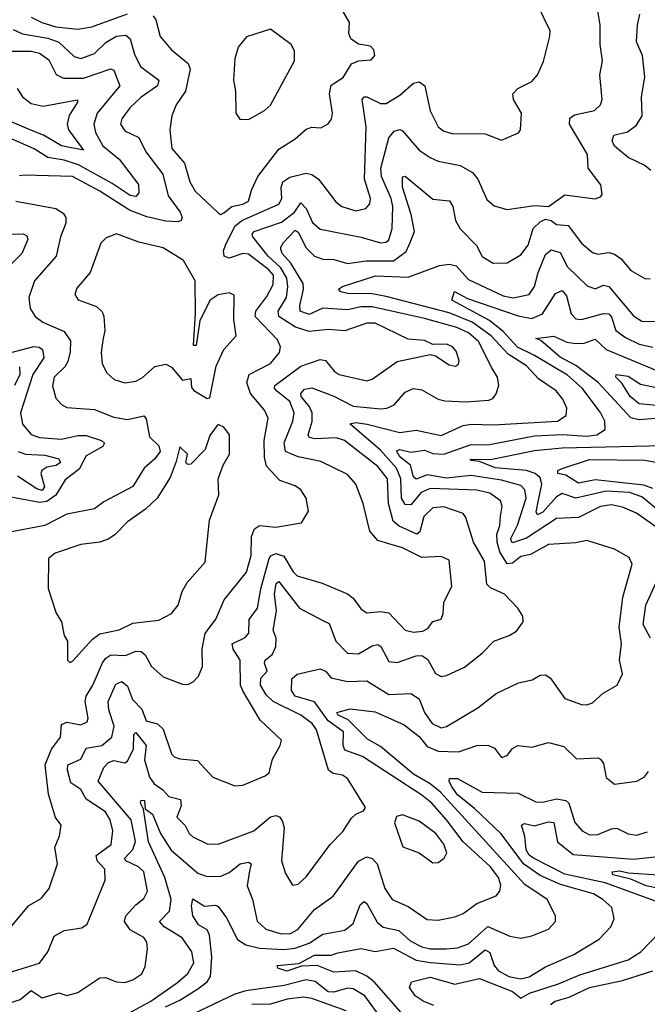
# Model space of a CAD drawing. Extents: x 1552294 to 1694791, y 811929 to 917222.
# Tile 536 of 643: x 1645223 to 1647505, y 899724 to 903305. Entities that reach past the tile are written whole.
import ezdxf

# ---------------------------------------------------------------- set-up
doc = ezdxf.new("R2010")
doc.units = 0

msp = doc.modelspace()

# ---------------------------------------------------------------- linework, layer by layer
at = {"layer": '0CON10XD'}
for points in [[(1645955, 902596), (1645965, 902602.9), (1645994.7, 902625.3), (1646035, 902633.7), (1646054.7, 902645), (1646065.4, 902685), (1646089.1, 902735), (1646165.9, 902834.1), (1646225, 902872.3), (1646265, 902907.5), (1646285, 902914.5), (1646317.9, 902912.1), (1646345, 902926), (1646357.1, 902942.9), (1646360.9, 902965), (1646349.5, 903035), (1646355, 903067.3), (1646399.1, 903095), (1646428.9, 903145), (1646455, 903155.4), (1646500.5, 903159.5), (1646514, 903175), (1646511.2, 903195), (1646498.8, 903208.8), (1646455, 903215.7), (1646426.9, 903235), (1646420, 903255), (1646422, 903295), (1646359.2, 903405)], [(1645185, 899839.1), (1645295, 899873.8), (1645325.5, 899915), (1645348.9, 899971.1), (1645385, 899991.5), (1645448.6, 900001.4), (1645468.5, 900015), (1645534.6, 900175), (1645533.2, 900215), (1645505, 900245.5), (1645501.7, 900265), (1645555.3, 900305), (1645562.1, 900355), (1645552.1, 900395), (1645535, 900423.2), (1645465, 900469.3), (1645445.3, 900505.3), (1645409.3, 900529.3), (1645397.1, 900575), (1645398.5, 900595), (1645445.3, 900615), (1645465, 900655.3), (1645521.5, 900665), (1645558.4, 900695), (1645566.7, 900735), (1645547.1, 900795), (1645544.8, 900825), (1645572.3, 900887.7), (1645595, 900898), (1645615, 900880.5), (1645632.9, 900832.9), (1645667.3, 900797.3), (1645683.2, 900755), (1645724.4, 900744.4), (1645744.7, 900725), (1645775.6, 900635), (1645785, 900623.6), (1645805, 900616.4), (1645870, 900610), (1645925, 900550), (1646005, 900518.9), (1646035, 900521.1), (1646116.2, 900555), (1646130, 900565), (1646142.2, 900615), (1646170.5, 900665), (1646174.4, 900685), (1646097.7, 900757.7), (1646033.9, 900863.9), (1646026, 900885), (1646025.2, 900975), (1645998.9, 901015), (1645995.3, 901035), (1646042.4, 901057.6), (1646055.8, 901074.2), (1646057.2, 901122.8), (1646088.1, 901165), (1646099.9, 901235), (1646130.5, 901345), (1646136.6, 901355), (1646155, 901363.3), (1646183.3, 901353.4), (1646217.1, 901297.1), (1646232.4, 901282.4), (1646323.3, 901255), (1646415, 901217.3), (1646435, 901201.1), (1646465, 901161.1), (1646485, 901147.3), (1646535, 901152.3), (1646565, 901147.9), (1646625, 901084.7), (1646655, 901077.5), (1646688.9, 901081.1), (1646708.3, 901091.7), (1646725, 901115.7), (1646755, 901124.2), (1646762.9, 901145), (1646765.5, 901185), (1646794.1, 901245), (1646785, 901339.4), (1646755, 901352.5), (1646685, 901348.9), (1646615, 901384.3), (1646565, 901398.4), (1646525, 901411.1), (1646496.2, 901445), (1646471.3, 901545), (1646445.5, 901615), (1646415, 901650.4), (1646318.5, 901698.5), (1646235, 901714.5), (1646189, 901735), (1646184.3, 901765.7), (1646216.3, 901845), (1646221.5, 901875), (1646205, 901916.1), (1646156.5, 901955), (1646149.2, 901965), (1646151.2, 901975), (1646245, 902044.8), (1646315, 902068.5), (1646335, 902065.6), (1646366.2, 902026.2), (1646384.1, 902014.1), (1646485, 901991.8), (1646505, 901997.3), (1646595, 902061.9), (1646715, 902087.5), (1646735, 902081.9), (1646785, 902050), (1646807.5, 902045), (1646817.9, 902052.1), (1646820.5, 902065), (1646809.4, 902099.4), (1646796.5, 902115), (1646776.2, 902125), (1646725, 902124.2), (1646695, 902138.7), (1646635, 902143.5), (1646515, 902201.3), (1646485, 902200.7), (1646405, 902173.6), (1646345, 902178.2), (1646275, 902170.7), (1646226.3, 902186.3), (1646165.2, 902225), (1646162.6, 902245), (1646193, 902295), (1646198.2, 902335), (1646194.5, 902365), (1646173, 902403), (1646126.6, 902445), (1646070.8, 902515), (1646068, 902525), (1646075.4, 902535), (1646175, 902568.3), (1646222.1, 902605), (1646245, 902638.5), (1646265, 902618.5), (1646287.6, 902567.6), (1646315, 902543.6), (1646465, 902514.2), (1646535, 902493.6), (1646555, 902496), (1646565.5, 902504.5), (1646577.7, 902545), (1646579.6, 902625), (1646573.7, 902655), (1646539, 902735), (1646535.7, 902765), (1646564.7, 902875), (1646585, 902899.6), (1646605, 902905.4), (1646615, 902901.2), (1646675, 902830.8), (1646715, 902803.9), (1646745, 902790.4), (1646825, 902775.3), (1646868.8, 902748.8), (1646889.2, 902725), (1646921, 902651), (1646947.9, 902627.9), (1646995, 902614.7), (1647095, 902628.7), (1647145, 902625.2), (1647205, 902667.5), (1647315, 902653.3), (1647335, 902661.2), (1647340.5, 902669.5), (1647335.7, 902705), (1647290, 902765), (1647287.1, 902815), (1647222.4, 902925), (1647223.3, 902946.8), (1647240.4, 902959.6), (1647312.5, 902975), (1647334.6, 902995.4), (1647340.5, 903015), (1647332.3, 903105), (1647341.5, 903155), (1647332.9, 903215), (1647333.8, 903286.2), (1647323.3, 903345)], [(1645195, 900008.9), (1645256.4, 900083.6), (1645301.1, 900108.9), (1645330, 900145), (1645360.6, 900235), (1645351.2, 900295), (1645368.5, 900335), (1645374.4, 900375), (1645353.4, 900403.4), (1645327.5, 900487.5), (1645316.3, 900595), (1645338.7, 900651.4), (1645371.7, 900695), (1645375, 900741.5), (1645395, 900749.5), (1645445, 900740), (1645468.7, 900751.3), (1645471.8, 900765), (1645461.4, 900825), (1645465.2, 900844.8), (1645489.5, 900885), (1645524.3, 900965.7), (1645536.9, 900983.1), (1645555, 900994.3), (1645607.5, 900992.5), (1645645, 901008.1), (1645665, 901007.3), (1645679.7, 900995), (1645702.2, 900952.2), (1645745, 900914.5), (1645815, 900887.8), (1645835, 900887.1), (1645853.6, 900896.4), (1645873.1, 900916.9), (1645887.6, 900952.4), (1645886.5, 901016.5), (1645898, 901072), (1645936, 901125), (1645966, 901195), (1646047.9, 901295), (1646064.3, 901355.7), (1646065.7, 901425), (1646077, 901453), (1646095, 901464.7), (1646155, 901458.9), (1646247.5, 901475), (1646273, 901517), (1646264.6, 901564.6), (1646245.3, 901595.3), (1646225, 901609.6), (1646169, 901629), (1646120.8, 901680.8), (1646113.3, 901713.3), (1646111.5, 901775), (1646126.2, 901856.2), (1646112.9, 901885), (1646062.1, 901945), (1646048.4, 901985), (1646057.8, 902015), (1646135.5, 902054.5), (1646168, 902095), (1646170.9, 902115), (1646160.9, 902140.9), (1646079.2, 902225), (1646082.1, 902245), (1646122, 902298), (1646145, 902341.3), (1646145.6, 902375.6), (1646129.1, 902395), (1646055, 902451.9), (1646035, 902454.3), (1645985, 902437.2), (1645966.2, 902445), (1645964.1, 902464.1), (1645970.9, 902485), (1646005.6, 902554.4), (1646031.2, 902575), (1646165.9, 902634.1), (1646176.7, 902655), (1646174, 902695), (1646180.3, 902715), (1646205, 902731.9), (1646265, 902746.7), (1646285, 902741.6), (1646310, 902725), (1646372.1, 902642.1), (1646394.6, 902625), (1646445, 902610.2), (1646481.9, 902618.1), (1646496, 902635), (1646498.1, 902655), (1646476.5, 902725), (1646482.4, 902915), (1646467.7, 903015), (1646475, 903024.5), (1646485, 903024), (1646535, 903000.6), (1646555, 903000.6), (1646605, 903030.9), (1646655.2, 903074.8), (1646675, 903079.5), (1646695.5, 903064.5), (1646715, 902974), (1646745, 902915.6), (1646765, 902899.2), (1646795, 902891.1), (1646915, 902889.6), (1646975, 902866.7), (1647036.1, 902893.9), (1647043.8, 902905), (1647047.8, 902965), (1647018.9, 903015), (1647015.7, 903035), (1647034.6, 903055.4), (1647085, 903080.8), (1647105.7, 903105), (1647126.8, 903153.2), (1647150.9, 903245), (1647151.9, 903265), (1647106.5, 903356.5)], [(1645264.9, 903314.9), (1645304.3, 903294.3), (1645355, 903279.7), (1645435, 903270.9), (1645485, 903279), (1645615, 903326.7)], [(1645708.7, 903318.7), (1645717.9, 903305), (1645734.4, 903244.4), (1645774.6, 903195), (1645835.2, 903145.2), (1645842.7, 903125), (1645826.4, 903045), (1645792.5, 902995), (1645776.8, 902955), (1645769.1, 902905), (1645776.2, 902836.2), (1645822.8, 902782.8), (1645841.3, 902715), (1645861.6, 902681.6), (1645945, 902602), (1645955, 902596)], [(1647517.1, 902757.1), (1647495.8, 902775), (1647435, 902803.8), (1647385.9, 902845), (1647376.8, 902865), (1647383.3, 902885), (1647432.7, 902897.3), (1647465, 902921.1), (1647486.6, 902955), (1647483.2, 903025), (1647496.3, 903096.3), (1647487.3, 903175), (1647466, 903225), (1647469.7, 903285), (1647477.7, 903325)], [(1645199.8, 903269.8), (1645233.2, 903253.2), (1645325, 903237.4), (1645365, 903223.7), (1645421, 903171), (1645445, 903163.9), (1645495, 903182.5), (1645537.2, 903222.8), (1645574.9, 903245.1), (1645609.4, 903249.4), (1645624.7, 903235), (1645640.1, 903180.1), (1645662.7, 903135), (1645729.6, 903085), (1645724, 903065), (1645665, 903023.6), (1645623.4, 902985), (1645594, 902945), (1645589.6, 902925), (1645605, 902901.1), (1645656, 902876), (1645681.7, 902825), (1645743.3, 902743.3), (1645762.9, 902665), (1645806.7, 902605), (1645813.4, 902585), (1645810, 902575), (1645799.8, 902570.2), (1645755, 902572), (1645685, 902588.1), (1645622.8, 902612.8), (1645515, 902681.1), (1645415, 902734.5), (1645240.6, 902739.4), (1645222.9, 902737.1)], [(1646055, 902942.5), (1646112.9, 902975), (1646135, 902994.2), (1646222.2, 903155), (1646221.7, 903191.7), (1646210, 903215), (1646135, 903271.2), (1646047.6, 903242.4), (1646016.9, 903205), (1646005, 903163.3), (1646000.4, 903085), (1646007.8, 903045), (1646009.2, 902965), (1646023.3, 902943.3), (1646055, 902942.5)], [(1645180.2, 903190.2), (1645265, 903190.3), (1645295, 903183.3), (1645329.1, 903159.1), (1645356.1, 903106.1), (1645382.7, 903092.7), (1645455, 903092.3), (1645555, 903126.2), (1645565, 903121.1), (1645587.6, 903065), (1645504.8, 902965), (1645492.6, 902925), (1645498.4, 902895), (1645525.7, 902845.7), (1645585, 902797.2), (1645655, 902705.6), (1645656.9, 902675), (1645645, 902661.6), (1645625, 902665.3), (1645559.6, 902709.6), (1645437.4, 902777.4), (1645385, 902794.2), (1645325, 902804.4), (1645276.2, 902835), (1645155, 902889)], [(1645213.5, 903055), (1645233.3, 903025), (1645265, 903000.4), (1645309, 902991), (1645433, 903013), (1645434, 903005), (1645402.8, 902957.2), (1645395.3, 902925), (1645401.1, 902905), (1645455, 902830.8), (1645375, 902846.3), (1645310, 902885), (1645263.8, 902903.8)], [(1645263.8, 902903.8), (1645125, 902962.2)], [(1645155, 899718), (1645225, 899741.1), (1645265, 899773.5), (1645305, 899746.7), (1645365, 899764.8), (1645395, 899755.5), (1645435, 899766.9), (1645515, 899819.7), (1645535, 899820.6), (1645575, 899805.4), (1645605, 899802.9), (1645635, 899812.5), (1645666.9, 899835), (1645679.4, 899860.6), (1645687.8, 899925), (1645685, 899950), (1645675, 899966.2), (1645625, 899994.6), (1645604.1, 900025), (1645608.9, 900045), (1645645, 900085.5), (1645675, 900108.1), (1645687.3, 900135), (1645674.7, 900205), (1645655, 900223.5), (1645609.1, 900245), (1645604.5, 900254.5), (1645635, 900286.5), (1645644.5, 900315.5), (1645628.3, 900395), (1645508.2, 900535), (1645529.2, 900585), (1645546.6, 900603.4), (1645565, 900610.4), (1645605, 900601.4), (1645615, 900608), (1645636.6, 900653.4), (1645638.5, 900705), (1645645, 900712.2), (1645682.9, 900665), (1645676.9, 900613.1), (1645695, 900549.4), (1645711.6, 900525), (1645743.2, 900503.2), (1645765, 900479.3), (1645808.4, 900468.4), (1645810.6, 900445), (1645794, 900404), (1645824.3, 900374.3), (1645839.1, 900345), (1645852.8, 900332.8), (1645905, 900306.9), (1645945, 900306), (1646074.3, 900355), (1646135, 900405.9), (1646155, 900410), (1646167.9, 900405), (1646179.1, 900389.1), (1646184.7, 900365), (1646174.7, 900245), (1646189.5, 900199.5), (1646215, 900156.7), (1646235, 900160.8), (1646265, 900186.9), (1646351.5, 900305), (1646397.7, 900352.3), (1646429.2, 900400.8), (1646445, 900415.6), (1646472.5, 900427.5), (1646480.7, 900439.3), (1646415, 900545.5), (1646396.8, 900556.8), (1646362.6, 900562.6), (1646345.7, 900575.7), (1646301.9, 900721.9), (1646286.8, 900745), (1646245, 900775.3), (1646145, 900825.1), (1646119.7, 900849.7), (1646099, 900885), (1646099.7, 900910.3), (1646123.2, 900935), (1646113.3, 900965), (1646115.8, 900975), (1646142.8, 900997.2), (1646154.8, 901025), (1646155.2, 901055), (1646144.4, 901085), (1646156.3, 901155), (1646149.3, 901215), (1646155.2, 901254.8), (1646165, 901262.1), (1646240, 901165), (1646325, 901119.2), (1646348.3, 901108.3), (1646372.7, 901045), (1646415, 901000.8), (1646455, 900998.9), (1646505, 901027.4), (1646525, 901032.3), (1646536.2, 901025), (1646565, 900970), (1646595, 900967.5), (1646665, 900991), (1646685, 900991.8), (1646707.4, 900977.4), (1646735, 900927.5), (1646755, 900916.5), (1646775, 900920), (1646840, 900950), (1646905, 901001.1), (1646947.1, 901045), (1647002.9, 901065), (1647028.8, 901081.2), (1647052.9, 901115), (1647051.9, 901135), (1647033.5, 901165), (1646985.6, 901215), (1646935, 901238.9), (1646921.4, 901251.4), (1646912.4, 901335), (1646872.8, 901405), (1646844.7, 901494.7), (1646835, 901509.4), (1646765, 901533.5), (1646725, 901529.8), (1646691.9, 901498.1), (1646677.3, 901442.7), (1646666.5, 901433.5), (1646602.8, 901462.8), (1646581.3, 901481.3), (1646563.6, 901545), (1646560, 901635), (1646525, 901679.4), (1646403.5, 901775), (1646373.8, 901783.8), (1646295, 901780), (1646275.3, 901785.3), (1646272.4, 901795), (1646286.4, 901843.6), (1646286.8, 901875), (1646277.3, 901897.3), (1646246.5, 901935), (1646245, 901945.6), (1646259, 901961), (1646285, 901965.8), (1646365.4, 901935.4), (1646435, 901899.8), (1646535, 901890.2), (1646557.5, 901892.5), (1646585, 901904.6), (1646625, 901950), (1646655, 901963.8), (1646685, 901958.2), (1646744.3, 901924.3), (1646768.3, 901918.2), (1646844.8, 901914.8), (1646929.1, 901920.9), (1646942.7, 901927.3), (1646955.4, 901944.6), (1646965.6, 901975), (1646959.6, 902005), (1646939, 902039), (1646890.9, 902135), (1646855, 902165.7), (1646811.8, 902185), (1646695, 902218), (1646505, 902260.1), (1646465, 902260.7), (1646415, 902249.8), (1646325, 902255.4), (1646275, 902233.2), (1646243.3, 902245), (1646242, 902265), (1646255.5, 902325), (1646253.3, 902345), (1646209.3, 902419.3), (1646177.6, 902455), (1646171.9, 902475), (1646181.8, 902495), (1646225, 902539.2), (1646235, 902532), (1646264.8, 902475), (1646295, 902444.5), (1646325, 902433.6), (1646365, 902433.3), (1646415, 902417.7), (1646482.5, 902427.5), (1646581.6, 902428.4), (1646627.9, 902462.1), (1646642.8, 902495), (1646658.1, 902535), (1646646.2, 902596.2), (1646614.3, 902695.7), (1646615, 902733.3), (1646624.4, 902735.6), (1646725, 902651.9), (1646786, 902646), (1646798.4, 902625), (1646807.9, 902575), (1646825, 902543.8), (1646884.1, 902484.1), (1646905, 902443.6), (1646945, 902419.2), (1646995, 902420.4), (1647045, 902449.6), (1647071.7, 902485), (1647090.4, 902545), (1647115, 902569.6), (1647135, 902579.3), (1647155, 902575.2), (1647175, 902560.5), (1647216.5, 902556.5), (1647265, 902492.3), (1647305, 902457.7), (1647325, 902452.5), (1647365, 902457.9), (1647385, 902451.8), (1647410, 902435), (1647445, 902392.9), (1647495.7, 902364.3), (1647515, 902362.5)], [(1645209.2, 902645), (1645355, 902618.2), (1645381.5, 902601.5), (1645391.2, 902585), (1645390.7, 902565), (1645371.6, 902515), (1645355.8, 902445), (1645276.7, 902355), (1645257.1, 902295), (1645261.1, 902255), (1645279.4, 902225), (1645307.1, 902205), (1645385, 902171.5), (1645407.5, 902137.5), (1645406.6, 902096.6), (1645398.2, 902061.8), (1645387.1, 902042.9), (1645348.4, 902005), (1645342.8, 901972.8), (1645355, 901928.5), (1645375, 901905.5), (1645394.7, 901894.7), (1645495, 901887.2), (1645565, 901859.7), (1645615, 901851.2), (1645675, 901864.4), (1645683.1, 901853.1), (1645695, 901788), (1645728.9, 901755), (1645733.5, 901735), (1645715, 901707.8), (1645675.8, 901674.2), (1645635, 901606.7), (1645528.7, 901551.3), (1645495, 901526.2), (1645395, 901506.4), (1645315, 901465.3), (1645175, 901438.2)], [(1645105, 902523.4), (1645236.5, 902526.5), (1645249.5, 902519.5), (1645252.5, 902505), (1645230.7, 902455), (1645139.7, 902365)], [(1645905, 901926.7), (1645915, 901930), (1645937.5, 902045), (1645965.6, 902105), (1646010, 902155), (1646001.3, 902215), (1646003.3, 902303.3), (1645985, 902311.9), (1645945, 902304.4), (1645915.8, 902285), (1645878.6, 902211.4), (1645865, 902120), (1645855, 902120), (1645862.4, 902237.6), (1645861.4, 902355), (1645819.1, 902429.1), (1645745.3, 902475.3), (1645655.8, 902495.8), (1645575, 902526.7), (1645538, 902512), (1645518.3, 902491.7), (1645479.2, 902385), (1645431.1, 902328.9), (1645424.3, 902305), (1645436.4, 902286.4), (1645502.3, 902262.3), (1645522.5, 902242.5), (1645529.6, 902225), (1645533.2, 902175), (1645525, 902138.8), (1645519.2, 902095), (1645523.3, 902053.2), (1645540.1, 902020.1), (1645566.2, 901996.2), (1645605, 901984.6), (1645645, 901990), (1645667.9, 902002.1), (1645715, 902044), (1645755, 902052), (1645775, 902041.2), (1645815, 901993.8), (1645845, 902000), (1645847.5, 901967.5), (1645856.7, 901956.7), (1645905, 901926.7)], [(1646775.1, 900395.1), (1646721.5, 900455), (1646685, 900484.4), (1646469.3, 900625), (1646405, 900647.6), (1646399.2, 900665), (1646400.7, 900715), (1646344.7, 900754.7), (1646295, 900823.4), (1646224.1, 900845), (1646211.1, 900865), (1646212.6, 900907.4), (1646232.5, 900925), (1646315, 900944.2), (1646334.8, 900934.8), (1646355, 900910.9), (1646415, 900898.4), (1646485, 900900), (1646565, 900850), (1646645, 900854), (1646675.2, 900835.2), (1646695.3, 900785), (1646723.1, 900745), (1646755, 900729.4), (1646775, 900734.1), (1646888.3, 900801.7), (1646955, 900853.6), (1647036.7, 900893.3), (1647085.9, 900904.1), (1647115, 900921.1), (1647135, 900922.5), (1647151.5, 900911.5), (1647205, 900835.6), (1647265, 900814.3), (1647285, 900812.9), (1647305, 900820.6), (1647344.8, 900855.2), (1647395.4, 900884.6), (1647414.5, 900925.5), (1647403.8, 900975), (1647410.8, 901035), (1647402.2, 901095), (1647416.1, 901205), (1647449.6, 901325), (1647438.6, 901348.6), (1647385, 901378.6), (1647285, 901410.3), (1647245, 901401.9), (1647145, 901396.2), (1647080.2, 901359.8), (1647045, 901351.9), (1647015, 901328.4), (1646995, 901326), (1646969, 901369), (1646958.5, 901405), (1646957.4, 901432.6), (1646969.1, 901465), (1646971.4, 901498.6), (1646977.2, 901535), (1646971.2, 901555), (1646932.8, 901582.8), (1646885, 901594), (1646715, 901600), (1646682.5, 901585), (1646645, 901540.9), (1646625, 901541.3), (1646611.1, 901565), (1646609, 901635), (1646593.5, 901673.5), (1646535, 901738.9), (1646423.1, 901835), (1646445, 901839.5), (1646486.3, 901833.7), (1646605, 901803.3), (1646665, 901811.9), (1646755, 901793), (1646835, 901828.4), (1646865, 901834.4), (1646945, 901831.3), (1647178, 901845), (1647210, 901865), (1647212.5, 901892.5), (1647197.1, 901925), (1647173.2, 901955), (1647109, 901999), (1647065, 902046.2), (1646998.5, 902088.5), (1646937.4, 902155), (1646868.5, 902205), (1646785, 902239.2), (1646555, 902298.4), (1646505, 902307.4), (1646415, 902308.8), (1646390.8, 902315), (1646382.5, 902325), (1646396.2, 902335), (1646516.8, 902373.2), (1646635, 902368.8), (1646749.2, 902410.8), (1646785.7, 902415.7), (1646809.4, 902409.4), (1646855, 902360.2), (1646980.5, 902300.5), (1647017, 902293), (1647075, 902306.1), (1647095, 902334.4), (1647108, 902385), (1647135, 902450.9), (1647155, 902468.1), (1647187.9, 902457.9), (1647215, 902406.1), (1647286.7, 902336.7), (1647315, 902325.9), (1647345, 902339.7), (1647365, 902334.7), (1647455, 902227.7), (1647485, 902208.1), (1647585, 902207.6)], [(1647543.9, 901453.9), (1647465, 901510.4), (1647415, 901532.2), (1647375, 901541), (1647335, 901534.4), (1647255, 901494.4), (1647175, 901490.2), (1647065, 901418.8), (1647015, 901402.7), (1647007.1, 901415), (1647033.4, 901466.6), (1647064, 901565), (1647059, 901595), (1647045, 901610.2), (1646975, 901629.6), (1646865, 901646.7), (1646775, 901637), (1646705, 901649.3), (1646664.2, 901634.2), (1646655, 901642.1), (1646643.4, 901685), (1646605.2, 901715), (1646593.1, 901736.9), (1646605, 901741.2), (1646645, 901731.7), (1646695, 901739.2), (1646725, 901727.1), (1646765, 901725.1), (1646865, 901759.6), (1646925, 901758.7), (1647095, 901791.8), (1647195, 901796), (1647285, 901789.9), (1647321.5, 901795), (1647351.1, 901815), (1647350.6, 901845), (1647335, 901876.2), (1647267.7, 901965), (1647215, 902012.3), (1647095, 902083.9), (1647033.4, 902113.4), (1646980.8, 902170.8), (1646931.2, 902211.2), (1646794, 902285), (1646803.3, 902316.7), (1646851.2, 902291.2), (1647035, 902227.9), (1647085, 902218.8), (1647124.2, 902235), (1647170.7, 902309.3), (1647195, 902320), (1647210.8, 902300.8), (1647228.3, 902235), (1647245, 902216.6), (1647265, 902214.8), (1647345, 902236.9), (1647365, 902235.2), (1647375, 902222.7), (1647390.8, 902175), (1647425, 902149.2), (1647475, 902125.2), (1647525, 902113.9)], [(1647535, 901854.8), (1647475, 901850.2), (1647445, 901857), (1647326.7, 901985), (1647245, 902047), (1647187.5, 902077.5), (1647118.3, 902138.3), (1647100, 902145), (1647165, 902153.8), (1647211.8, 902131.8), (1647245, 902126.8), (1647275, 902128.9), (1647315, 902142.7), (1647355.4, 902105), (1647585, 902009.8)], [(1645155, 902085.3), (1645275, 902115.9), (1645294.4, 902114.4), (1645306.7, 902105), (1645311, 902075), (1645270.8, 902015), (1645225.7, 901875), (1645233.3, 901833.3), (1645265, 901796.4), (1645295, 901785.2), (1645375, 901779.4), (1645435, 901792.7), (1645465, 901792.3), (1645520.6, 901775), (1645531.5, 901765), (1645525, 901752.5), (1645465, 901718.2), (1645439.3, 901670.7), (1645388.6, 901631.4), (1645354.1, 901575), (1645322.5, 901552.5), (1645295, 901549), (1645185, 901569.5)], [(1645222.7, 902042.7), (1645223.6, 902015), (1645203.9, 901975)], [(1647565, 901899.6), (1647475, 901908.3), (1647442.2, 901935), (1647412.5, 901982.5), (1647390.5, 902005), (1647391.2, 902015), (1647435, 902008.7), (1647480.5, 901979.5), (1647655, 901942.8)], [(1645405, 900967.5), (1645415, 900972), (1645488.5, 901051.5), (1645515, 901071.8), (1645585, 901085.5), (1645635, 901110.5), (1645728.6, 901121.4), (1645775, 901145.6), (1645799.1, 901175), (1645813.8, 901225), (1645832, 901258), (1645897.6, 901332.4), (1645913.5, 901485), (1645947, 901577), (1645944.5, 901635.5), (1645963.1, 901685), (1645986.2, 901725), (1645985.6, 901795), (1645965, 901823.3), (1645945, 901832.5), (1645940.7, 901829.3), (1645915, 901792.5), (1645898, 901742), (1645845, 901688.8), (1645835, 901686.7), (1645826.7, 901695), (1645833.8, 901725), (1645805, 901751.2), (1645792.3, 901697.7), (1645769.9, 901640.1), (1645722.8, 901565), (1645680.5, 901525), (1645615, 901478.5), (1645568.7, 901431.3), (1645545, 901416.1), (1645515, 901404.7), (1645445, 901396.7), (1645352.5, 901365), (1645327.8, 901345), (1645326.2, 901236.2), (1645356.1, 901146.1), (1645375.5, 901115), (1645385.4, 901065.4), (1645397.5, 901045), (1645397.5, 900975), (1645405, 900967.5)], [(1647545, 901520.1), (1647485, 901570), (1647440.6, 901585), (1647355, 901589.9), (1647245, 901565.2), (1647195, 901582.2), (1647175, 901569.3), (1647125, 901514.2), (1647105, 901503.7), (1647101.2, 901515), (1647108.4, 901551.6), (1647121.5, 901615), (1647115, 901638.6), (1647097.5, 901655), (1647065, 901665.7), (1646951.9, 901675), (1646895, 901698.1), (1646865, 901701.8), (1646860.6, 901705), (1646865, 901707.1), (1646935, 901704.8), (1647095, 901737.9), (1647195, 901748.2), (1647563.2, 901756.8)], [(1645218.3, 901735), (1645245, 901724.6), (1645315, 901721.6), (1645365, 901708.2), (1645371.3, 901695), (1645356.2, 901683.8), (1645322.3, 901677.7), (1645303.5, 901665), (1645300.6, 901655), (1645313.6, 901606.4), (1645305, 901592.5), (1645285, 901598.4), (1645215, 901644.1)], [(1647525, 901600.3), (1647492.4, 901612.4), (1647315, 901631.4), (1647255, 901619.8), (1647208.9, 901648.9), (1647180, 901655), (1647180, 901665), (1647195, 901673.1), (1647295, 901705.1), (1647495, 901702.4), (1647635, 901678.5)], [(1647516.3, 901055), (1647489.7, 901105), (1647499.5, 901175), (1647554.3, 901295)], [(1645753.9, 899715), (1645805, 899738.6), (1645870.6, 899779.4), (1645905.1, 899804.9), (1645916.9, 899825), (1645922, 899895), (1645913, 899975), (1645904.8, 899994.8), (1645873.3, 900013.3), (1645852.1, 900045), (1645847.7, 900082.3), (1645852.4, 900107.6), (1645895, 900080), (1645935, 900083.9), (1645945, 900078.9), (1645975, 900038.5), (1646015, 899959.7), (1646045, 899940), (1646095, 899927.9), (1646183.2, 899923.2), (1646225, 899927.3), (1646275, 899946.6), (1646325, 899978.4), (1646405, 899993.1), (1646435, 900017.3), (1646460.8, 900085), (1646475, 900097.3), (1646485, 900090.4), (1646522.8, 900022.8), (1646544.1, 900004.1), (1646602, 899992), (1646642.5, 899955), (1646685, 899932.6), (1646715, 899925.4), (1646775, 899925.2), (1646815, 899928.9), (1646855, 899944.1), (1646925, 900006.2), (1647005, 899971.8), (1647045, 899964.6), (1647085, 899972.9), (1647145, 899996.5), (1647171.1, 900025), (1647170.6, 900045), (1647140.8, 900105), (1647059.5, 900159.5), (1646752.7, 900495), (1646715, 900526), (1646655, 900561.2), (1646535, 900661.6), (1646487.6, 900687.6), (1646417.8, 900757.8), (1646380.5, 900775), (1646376.2, 900785), (1646425, 900798.5), (1646515, 900787.2), (1646620.6, 900740.6), (1646675, 900697.9), (1646705, 900661.7), (1646745, 900644.4), (1646818.6, 900641.4), (1646885, 900664.6), (1646925, 900666.5), (1646949.2, 900655), (1646975, 900621.2), (1646995, 900629.2), (1647015, 900654.2), (1647034.5, 900665.5), (1647085, 900659.5), (1647145, 900675.4), (1647201.1, 900661.1), (1647246.9, 900616.9), (1647325, 900620.6), (1647335, 900615.7), (1647345, 900600), (1647355, 900549.2), (1647385, 900524.4), (1647466.7, 900535), (1647495, 900550.8), (1647509.5, 900570.5)], [(1646616, 899686), (1646511.5, 899805), (1646485, 899825.5), (1646445, 899845.1), (1646365, 899840.2), (1646305, 899864.9), (1646247.3, 899862.7), (1646194.7, 899844.7), (1646162, 899855), (1646158.8, 899865), (1646238.2, 899871.8), (1646295, 899901.9), (1646355, 899902), (1646379.5, 899910.5), (1646465, 899927), (1646515, 899915.7), (1646582.5, 899927.5), (1646665, 899884.6), (1646715, 899875.1), (1646825, 899867.2), (1646857.6, 899875), (1646915, 899921.9), (1646932.2, 899912.2), (1646947.8, 899865), (1646963.4, 899845), (1647001.2, 899825), (1647043.4, 899816.6), (1647075, 899823.5), (1647135, 899859.8), (1647237.1, 899905), (1647329.3, 899960.7), (1647372.7, 900005), (1647384.6, 900035), (1647375.3, 900075.3), (1647343.5, 900105), (1647308.9, 900125), (1647188.9, 900158.9), (1647115, 900192.2), (1647054.8, 900234.8), (1647020.8, 900280.7), (1646972.5, 900345), (1646876.3, 900436.3), (1646815, 900485.6), (1646793.8, 900515), (1646784.6, 900535), (1646786.2, 900545), (1646815.2, 900545.2), (1646905, 900495.2), (1647035, 900491.9), (1647099.8, 900459.8), (1647125, 900459.3), (1647175, 900470.9), (1647208.8, 900465), (1647220, 900455), (1647241.1, 900385), (1647267.5, 900355), (1647295, 900340.6), (1647325, 900341.2), (1647375, 900362.4), (1647394, 900364), (1647435, 900343.2), (1647465, 900339.2), (1647505, 900351.2)], [(1645580, 899670), (1645700.3, 899735), (1645796.7, 899803.3), (1645834.5, 899835.5), (1645856.7, 899875), (1645849.5, 899915), (1645813.8, 899965), (1645748.9, 900005), (1645732, 900025), (1645767.7, 900062.3), (1645774.4, 900105), (1645750.3, 900185), (1645691.8, 900315), (1645673.1, 900433.1), (1645662.6, 900455), (1645665, 900466.4), (1645676.5, 900465), (1645679.2, 900435), (1645705.9, 900415), (1645735.1, 900345.1), (1645773.9, 900283.9), (1645870.5, 900200.5), (1645905, 900188.3), (1645955, 900190.3), (1645985, 900202.8), (1646025, 900234.8), (1646055, 900241.1), (1646065.3, 900235), (1646058.9, 900208.9), (1646050.3, 900155), (1646069.7, 900105), (1646086.3, 900026.3), (1646117.5, 899997.5), (1646170.7, 899980.7), (1646205, 899980), (1646234.4, 899995.6), (1646295, 900068.8), (1646363.1, 900116.9), (1646455, 900244.5), (1646485, 900259.5), (1646505, 900254.4), (1646522.7, 900235), (1646551.2, 900145), (1646577.5, 900105), (1646635, 900079.1), (1646705, 900032.7), (1646745, 900030), (1646805, 900041.9), (1646835, 900054.4), (1646885, 900090.7), (1646955, 900118.5), (1646968.2, 900135), (1646972.9, 900157.1), (1646963.9, 900185), (1646934, 900225), (1646834.8, 900315), (1646775.1, 900395.1)], [(1646725, 900238.6), (1646745, 900239.2), (1646765.8, 900255), (1646775.4, 900275), (1646765, 900306.4), (1646735.9, 900345), (1646675, 900390.3), (1646615, 900412.9), (1646593.5, 900406.5), (1646585.8, 900384.2), (1646616, 900296), (1646675, 900274.4), (1646725, 900238.6)], [(1647570.5, 900085), (1647351.2, 900165), (1647205, 900197.3), (1647090.6, 900255), (1647075, 900266.5), (1647064, 900285), (1647059, 900335), (1647047.1, 900375), (1647058.2, 900381.8), (1647095, 900372.4), (1647145, 900387), (1647165, 900385.2), (1647178.8, 900315), (1647235, 900268.8), (1647455, 900251.7), (1647565, 900264)], [(1647595.4, 900135.4), (1647500.4, 900155), (1647445, 900179.1), (1647379.6, 900195), (1647377.1, 900205), (1647405, 900209.3), (1647435, 900201.7), (1647545, 900194.5)], [(1646729.2, 899719.2), (1646690, 899735), (1646661.2, 899755), (1646640, 899785), (1646647.5, 899805), (1646715, 899822.2), (1646805, 899796.7), (1646895, 899817.2), (1647015, 899770.6), (1647045, 899746.2), (1647076.2, 899763.8), (1647182.5, 899797.5), (1647259.2, 899830.8), (1647435, 899885.8), (1647480.9, 899915), (1647549.6, 899985)], [(1647152.5, 899722.5), (1647169.5, 899735), (1647220.9, 899749.1), (1647295, 899784.5), (1647415, 899810.2), (1647525, 899845.2)], [(1646542.9, 899665), (1646478.4, 899755), (1646435, 899780.2), (1646415, 899782.9), (1646365, 899768.1), (1646345, 899769), (1646297, 899807), (1646265, 899813), (1646185, 899792.2), (1646045, 899772.6), (1646005, 899760.6), (1645825, 899674.4)], [(1646410.2, 899700.2), (1646285, 899744.5), (1646255, 899749.8), (1646195, 899741.8), (1646135, 899723.8), (1646066.9, 899723.1)]]:
    msp.add_lwpolyline(points, dxfattribs=at)

doc.saveas('drawing.dxf')
